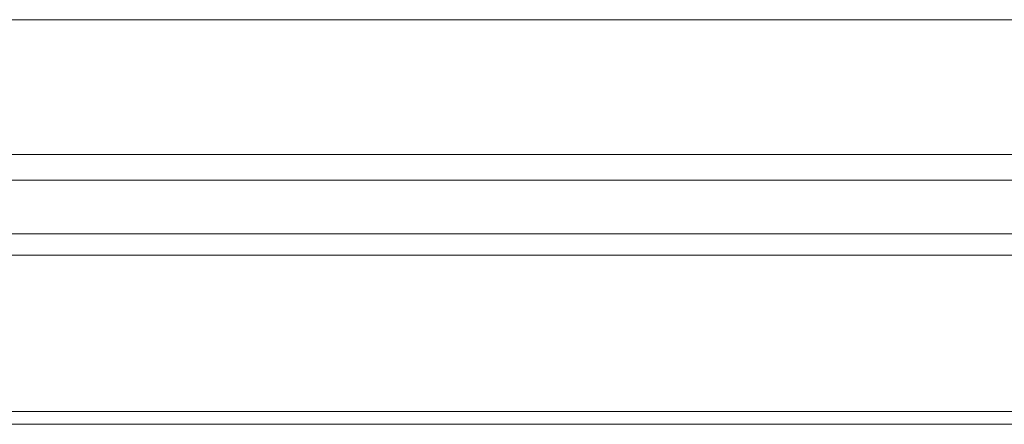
# Model space of a CAD drawing. Header units: millimetres. Extents: x -4738 to 65662, y -68080 to 6847.
# Tile 383 of 656: x 1505 to 1734, y -34603 to -34508. Entities that reach past the tile are written whole.
import ezdxf

# ---------------------------------------------------------------- set-up
doc = ezdxf.new("R2010")
doc.units = ezdxf.units.MM
doc.layers.add('frontal_secador', color=7, linetype='Continuous', lineweight=0)

msp = doc.modelspace()

# ---------------------------------------------------------------- linework, layer by layer
at = {"layer": 'frontal_secador'}
for p, q in [((1325, -34508.5), (2125, -34508.5)), ((1400, -34540), (2200, -34540)), ((1400, -34546), (2200, -34546)), ((1325, -34558.5), (2125, -34558.5)), ((1325, -34563.5), (2125, -34563.5)), ((1400, -34600), (1790, -34600)), ((1400, -34603), (1790, -34603))]:
    msp.add_line(p, q, dxfattribs=at)

doc.saveas('drawing.dxf')
